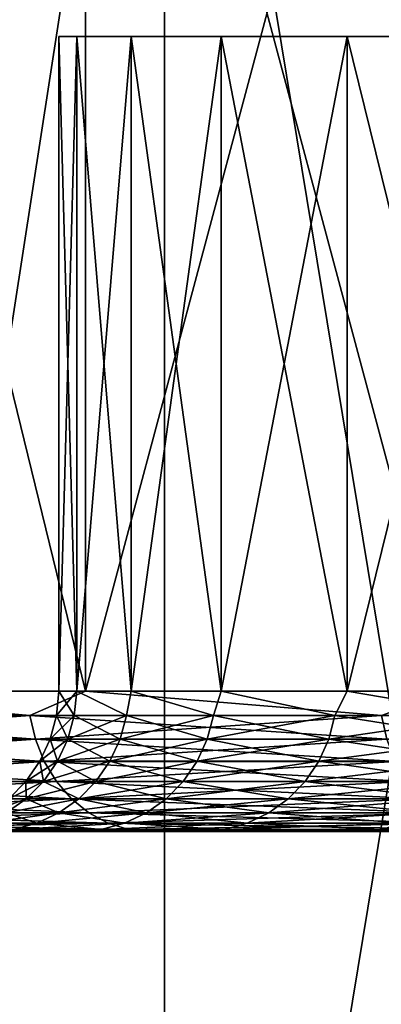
# Model space of a CAD drawing. Header units: metres. Extents: x -30 to 30, y -76 to 64.
# Tile 344 of 541: x -23.834 to -23.06, y 60.931 to 63.036. Entities that reach past the tile are written whole.
import ezdxf

# ---------------------------------------------------------------- set-up
doc = ezdxf.new("R2010")
doc.units = ezdxf.units.M
doc.layers.add('solid_508511', color=7, linetype='CONTINUOUS')

msp = doc.modelspace()

# ---------------------------------------------------------------- linework, layer by layer
at = {"layer": 'solid_508511'}
for points in [[(-24.45084, 58.5, -17.382647), (-24.450848, 64.5, -17.382637), (-23.523581, 64.5, -18.618294)], [(-23.523582, 58.5, 18.618299), (-23.523581, 64.5, 18.618294), (-24.450848, 64.5, 17.382637)], [(-24.45084, 58.5, 17.382647), (-23.523582, 58.5, 18.618299), (-24.450848, 64.5, 17.382637)], [(-23.523582, 58.5, -18.618299), (-24.45084, 58.5, -17.382647), (-23.523581, 64.5, -18.618294)], [(-23.692738, 61.599998, -13.96081), (-23.69273, 64.5, -13.960823), (-24.40222, 64.5, -12.679973)], [(-24.402182, 61.599998, -12.680044), (-23.692738, 61.599998, -13.96081), (-24.40222, 64.5, -12.679973)], [(-24.402182, 61.599998, 12.680044), (-24.40222, 64.5, 12.679973), (-23.69273, 64.5, 13.960823)], [(-23.692738, 61.599998, 13.96081), (-24.402182, 61.599998, 12.680044), (-23.69273, 64.5, 13.960823)], [(-23.692738, 61.599998, -13.96081), (-22.916132, 61.599998, -15.202002), (-23.69273, 64.5, -13.960823)], [(-23.692738, 61.599998, 13.96081), (-23.69273, 64.5, 13.960823), (-22.916155, 64.5, 15.201962)], [(-22.916132, 61.599998, 15.202002), (-23.692738, 61.599998, 13.96081), (-22.916155, 64.5, 15.201962)], [(-22.916132, 61.599998, -15.202002), (-22.916155, 64.5, -15.201962), (-23.69273, 64.5, -13.960823)], [(-23.523582, 58.5, -18.618299), (-23.523581, 64.5, -18.618294), (-22.533972, 64.5, -19.804548)], [(-22.533943, 58.5, -19.804581), (-23.523582, 58.5, -18.618299), (-22.533972, 64.5, -19.804548)], [(-23.523582, 58.5, 18.618299), (-22.533943, 58.5, 19.804581), (-23.523581, 64.5, 18.618294)], [(-22.533943, 58.5, 19.804581), (-22.533972, 64.5, 19.804548), (-23.523581, 64.5, 18.618294)], [(-22.861256, 63, -1.331484), (-23.711266, 63, -1.355821), (-23.75, 63)], [(-23.75, 61.599998), (-23.75, 63), (-23.711266, 63, -1.355821)], [(-22.9, 63), (-23.75, 63), (-23.711266, 63, 1.355821)], [(-23.711266, 61.599998, 1.355859), (-23.711266, 63, 1.355821), (-23.75, 63)], [(-22.861256, 63, -1.331484), (-23.75, 63), (-22.9, 63)], [(-23.711266, 61.599998, 1.355859), (-23.75, 63), (-23.75, 61.599998)], [(-23.711266, 61.599998, -1.355859), (-23.75, 61.599998), (-23.711266, 63, -1.355821)], [(-22.745159, 63, -2.658524), (-23.595192, 63, -2.707293), (-23.711266, 63, -1.355821)], [(-23.711266, 61.599998, -1.355859), (-23.711266, 63, -1.355821), (-23.595192, 63, -2.707293)], [(-22.861256, 63, -1.331484), (-22.745159, 63, -2.658524), (-23.711266, 63, -1.355821)], [(-23.595192, 61.599998, -2.707296), (-23.711266, 61.599998, -1.355859), (-23.595192, 63, -2.707293)], [(-22.745159, 63, 2.658524), (-23.711266, 63, 1.355821), (-23.595192, 63, 2.707293)], [(-23.595192, 61.599998, 2.707296), (-23.595192, 63, 2.707293), (-23.711266, 63, 1.355821)], [(-22.861256, 63, 1.331484), (-22.9, 63), (-23.711266, 63, 1.355821)], [(-22.745159, 63, 2.658524), (-22.861256, 63, 1.331484), (-23.711266, 63, 1.355821)], [(-23.711266, 61.599998, 1.355859), (-23.595192, 61.599998, 2.707296), (-23.711266, 63, 1.355821)], [(-22.552074, 63, -3.97666), (-23.402132, 63, -4.050013), (-23.595192, 63, -2.707293)], [(-23.595192, 61.599998, -2.707296), (-23.595192, 63, -2.707293), (-23.402132, 63, -4.050013)], [(-22.745159, 63, -2.658524), (-22.552074, 63, -3.97666), (-23.595192, 63, -2.707293)], [(-23.402153, 61.599998, -4.049902), (-23.595192, 61.599998, -2.707296), (-23.402132, 63, -4.050013)], [(-22.552074, 63, 3.97666), (-23.595192, 63, 2.707293), (-23.402132, 63, 4.050013)], [(-23.402153, 61.599998, 4.049902), (-23.402132, 63, 4.050013), (-23.595192, 63, 2.707293)], [(-22.552074, 63, 3.97666), (-22.745159, 63, 2.658524), (-23.595192, 63, 2.707293)], [(-23.595192, 61.599998, 2.707296), (-23.402153, 61.599998, 4.049902), (-23.595192, 63, 2.707293)], [(-23.402153, 61.599998, -4.049902), (-23.402132, 63, -4.050013), (-23.132807, 63, -5.379198)], [(-23.132784, 61.599998, -5.379298), (-23.402153, 61.599998, -4.049902), (-23.132807, 63, -5.379198)], [(-23.402153, 61.599998, 4.049902), (-23.132784, 61.599998, 5.379298), (-23.402132, 63, 4.050013)], [(-22.282753, 63, -5.280991), (-23.132807, 63, -5.379198), (-23.402132, 63, -4.050013)], [(-22.552074, 63, -3.97666), (-22.282753, 63, -5.280991), (-23.402132, 63, -4.050013)], [(-22.282753, 63, 5.280991), (-23.402132, 63, 4.050013), (-23.132807, 63, 5.379198)], [(-23.132784, 61.599998, 5.379298), (-23.132807, 63, 5.379198), (-23.402132, 63, 4.050013)], [(-22.282753, 63, 5.280991), (-22.552074, 63, 3.97666), (-23.402132, 63, 4.050013)], [(-21.937958, 63, -6.567802), (-22.787952, 63, -6.691169), (-23.132807, 63, -5.379198)], [(-23.132784, 61.599998, -5.379298), (-23.132807, 63, -5.379198), (-22.787952, 63, -6.691169)], [(-22.282753, 63, -5.280991), (-21.937958, 63, -6.567802), (-23.132807, 63, -5.379198)], [(-21.937958, 63, 6.567802), (-23.132807, 63, 5.379198), (-22.787952, 63, 6.691169)], [(-22.787958, 61.599998, 6.691148), (-22.787952, 63, 6.691169), (-23.132807, 63, 5.379198)], [(-21.937958, 63, 6.567802), (-22.282753, 63, 5.280991), (-23.132807, 63, 5.379198)], [(-23.132784, 61.599998, 5.379298), (-22.787958, 61.599998, 6.691148), (-23.132807, 63, 5.379198)], [(-22.787958, 61.599998, -6.691148), (-23.132784, 61.599998, -5.379298), (-22.787952, 63, -6.691169)], [(-23.811752, 61.547905, -13.747721), (-24.402182, 61.599998, -12.680044), (-24.498619, 61.547905, -12.48267)], [(-24.498619, 61.547905, 12.48267), (-24.402182, 61.599998, 12.680044), (-23.811752, 61.547905, 13.747721)], [(-23.811752, 61.547905, -13.747721), (-23.692738, 61.599998, -13.96081), (-24.402182, 61.599998, -12.680044)], [(-23.811752, 61.547905, 13.747721), (-24.402182, 61.599998, 12.680044), (-23.692738, 61.599998, 13.96081)], [(-23.059618, 61.547905, -14.975091), (-23.692738, 61.599998, -13.96081), (-23.811752, 61.547905, -13.747721)], [(-23.811752, 61.547905, 13.747721), (-23.692738, 61.599998, 13.96081), (-23.059618, 61.547905, 14.975091)], [(-23.754494, 61.548267), (-23.75, 61.599998), (-23.711266, 61.599998, -1.355859)], [(-23.717125, 61.548267, 1.331925), (-23.75, 61.599998), (-23.754494, 61.548267)], [(-23.717125, 61.548267, -1.331925), (-23.754494, 61.548267), (-23.711266, 61.599998, -1.355859)], [(-23.717125, 61.548267, 1.331925), (-23.711266, 61.599998, 1.355859), (-23.75, 61.599998)], [(-23.605131, 61.548267, -2.659659), (-23.717125, 61.548267, -1.331925), (-23.711266, 61.599998, -1.355859)], [(-23.717125, 61.548267, 1.331925), (-23.605131, 61.548267, 2.659659), (-23.711266, 61.599998, 1.355859)], [(-23.605131, 61.548267, -2.659659), (-23.711266, 61.599998, -1.355859), (-23.595192, 61.599998, -2.707296)], [(-23.605131, 61.548267, 2.659659), (-23.595192, 61.599998, 2.707296), (-23.711266, 61.599998, 1.355859)], [(-23.059618, 61.547905, -14.975091), (-22.916132, 61.599998, -15.202002), (-23.692738, 61.599998, -13.96081)], [(-23.059618, 61.547905, 14.975091), (-23.692738, 61.599998, 13.96081), (-22.916132, 61.599998, 15.202002)], [(-23.418867, 61.548267, -3.979026), (-23.605131, 61.548267, -2.659659), (-23.595192, 61.599998, -2.707296)], [(-23.605131, 61.548267, 2.659659), (-23.418867, 61.548267, 3.979026), (-23.595192, 61.599998, 2.707296)], [(-23.418867, 61.548267, -3.979026), (-23.595192, 61.599998, -2.707296), (-23.402153, 61.599998, -4.049902)], [(-23.418867, 61.548267, 3.979026), (-23.402153, 61.599998, 4.049902), (-23.595192, 61.599998, 2.707296)], [(-23.15892, 61.548267, -5.285872), (-23.418867, 61.548267, -3.979026), (-23.402153, 61.599998, -4.049902)], [(-23.418867, 61.548267, 3.979026), (-23.15892, 61.548267, 5.285872), (-23.402153, 61.599998, 4.049902)], [(-23.15892, 61.548267, -5.285872), (-23.402153, 61.599998, -4.049902), (-23.132784, 61.599998, -5.379298)], [(-23.15892, 61.548267, 5.285872), (-23.132784, 61.599998, 5.379298), (-23.402153, 61.599998, 4.049902)], [(-22.826105, 61.548267, -6.576087), (-23.15892, 61.548267, -5.285872), (-23.132784, 61.599998, -5.379298)], [(-23.15892, 61.548267, 5.285872), (-22.826105, 61.548267, 6.576087), (-23.132784, 61.599998, 5.379298)], [(-22.826105, 61.548267, -6.576087), (-23.132784, 61.599998, -5.379298), (-22.787958, 61.599998, -6.691148)], [(-22.826105, 61.548267, 6.576087), (-22.787958, 61.599998, 6.691148), (-23.132784, 61.599998, 5.379298)], [(-24.498619, 61.547905, -12.48267), (-24.486544, 61.497345, -12.476517), (-23.800014, 61.497345, -13.740945)], [(-23.811752, 61.547905, -13.747721), (-24.498619, 61.547905, -12.48267), (-23.800014, 61.497345, -13.740945)], [(-24.498619, 61.547905, 12.48267), (-23.811752, 61.547905, 13.747721), (-24.486544, 61.497345, 12.476517)], [(-23.811752, 61.547905, 13.747721), (-23.800014, 61.497345, 13.740945), (-24.486544, 61.497345, 12.476517)], [(-23.811752, 61.547905, -13.747721), (-23.800014, 61.497345, -13.740945), (-23.048252, 61.497345, -14.96771)], [(-23.059618, 61.547905, -14.975091), (-23.811752, 61.547905, -13.747721), (-23.048252, 61.497345, -14.96771)], [(-23.811752, 61.547905, 13.747721), (-23.059618, 61.547905, 14.975091), (-23.800014, 61.497345, 13.740945)], [(-23.059618, 61.547905, 14.975091), (-23.048252, 61.497345, 14.96771), (-23.800014, 61.497345, 13.740945)], [(-23.767984, 61.497688), (-23.754494, 61.548267), (-23.717125, 61.548267, -1.331925)], [(-23.730593, 61.497688, 1.332682), (-23.754494, 61.548267), (-23.767984, 61.497688)], [(-23.730593, 61.497688, -1.332682), (-23.767984, 61.497688), (-23.717125, 61.548267, -1.331925)], [(-23.730593, 61.497688, 1.332682), (-23.717125, 61.548267, 1.331925), (-23.754494, 61.548267)], [(-23.730593, 61.497688, -1.332682), (-23.717125, 61.548267, -1.331925), (-23.605131, 61.548267, -2.659659)], [(-23.618536, 61.497688, -2.66117), (-23.730593, 61.497688, -1.332682), (-23.605131, 61.548267, -2.659659)], [(-23.730593, 61.497688, 1.332682), (-23.618536, 61.497688, 2.66117), (-23.717125, 61.548267, 1.331925)], [(-23.618536, 61.497688, 2.66117), (-23.605131, 61.548267, 2.659659), (-23.717125, 61.548267, 1.331925)], [(-23.618536, 61.497688, -2.66117), (-23.605131, 61.548267, -2.659659), (-23.418867, 61.548267, -3.979026)], [(-23.432167, 61.497688, -3.981285), (-23.618536, 61.497688, -2.66117), (-23.418867, 61.548267, -3.979026)], [(-23.618536, 61.497688, 2.66117), (-23.432167, 61.497688, 3.981285), (-23.605131, 61.548267, 2.659659)], [(-23.432167, 61.497688, 3.981285), (-23.418867, 61.548267, 3.979026), (-23.605131, 61.548267, 2.659659)], [(-23.432167, 61.497688, -3.981285), (-23.418867, 61.548267, -3.979026), (-23.15892, 61.548267, -5.285872)], [(-23.172071, 61.497688, -5.288874), (-23.432167, 61.497688, -3.981285), (-23.15892, 61.548267, -5.285872)], [(-23.432167, 61.497688, 3.981285), (-23.172071, 61.497688, 5.288874), (-23.418867, 61.548267, 3.979026)], [(-23.172071, 61.497688, 5.288874), (-23.15892, 61.548267, 5.285872), (-23.418867, 61.548267, 3.979026)], [(-23.172071, 61.497688, -5.288874), (-23.15892, 61.548267, -5.285872), (-22.826105, 61.548267, -6.576087)], [(-22.839069, 61.497688, -6.579822), (-23.172071, 61.497688, -5.288874), (-22.826105, 61.548267, -6.576087)], [(-23.172071, 61.497688, 5.288874), (-22.839069, 61.497688, 6.579822), (-23.15892, 61.548267, 5.285872)], [(-22.839069, 61.497688, 6.579822), (-22.826105, 61.548267, 6.576087), (-23.15892, 61.548267, 5.285872)], [(-24.486544, 61.497345, -12.476517), (-24.466822, 61.449909, -12.466468), (-23.780846, 61.449909, -13.729877)], [(-23.800014, 61.497345, -13.740945), (-24.486544, 61.497345, -12.476517), (-23.780846, 61.449909, -13.729877)], [(-24.486544, 61.497345, 12.476517), (-23.800014, 61.497345, 13.740945), (-24.466822, 61.449909, 12.466468)], [(-23.800014, 61.497345, 13.740945), (-23.780846, 61.449909, 13.729877), (-24.466822, 61.449909, 12.466468)], [(-23.800014, 61.497345, -13.740945), (-23.780846, 61.449909, -13.729877), (-23.029688, 61.449909, -14.955654)], [(-23.048252, 61.497345, -14.96771), (-23.800014, 61.497345, -13.740945), (-23.029688, 61.449909, -14.955654)], [(-23.800014, 61.497345, 13.740945), (-23.048252, 61.497345, 14.96771), (-23.780846, 61.449909, 13.729877)], [(-23.790062, 61.450226), (-23.767984, 61.497688), (-23.730593, 61.497688, -1.332682)], [(-23.752636, 61.450226, 1.333919), (-23.767984, 61.497688), (-23.790062, 61.450226)], [(-23.752636, 61.450226, -1.333919), (-23.790062, 61.450226), (-23.730593, 61.497688, -1.332682)], [(-23.048252, 61.497345, 14.96771), (-23.029688, 61.449909, 14.955654), (-23.780846, 61.449909, 13.729877)], [(-23.752636, 61.450226, 1.333919), (-23.730593, 61.497688, 1.332682), (-23.767984, 61.497688)], [(-23.752636, 61.450226, -1.333919), (-23.730593, 61.497688, -1.332682), (-23.618536, 61.497688, -2.66117)], [(-23.640474, 61.450226, -2.663642), (-23.752636, 61.450226, -1.333919), (-23.618536, 61.497688, -2.66117)], [(-23.752636, 61.450226, 1.333919), (-23.640474, 61.450226, 2.663642), (-23.730593, 61.497688, 1.332682)], [(-23.640474, 61.450226, 2.663642), (-23.618536, 61.497688, 2.66117), (-23.730593, 61.497688, 1.332682)], [(-23.640474, 61.450226, -2.663642), (-23.618536, 61.497688, -2.66117), (-23.432167, 61.497688, -3.981285)], [(-23.453932, 61.450226, -3.984983), (-23.640474, 61.450226, -2.663642), (-23.432167, 61.497688, -3.981285)], [(-23.640474, 61.450226, 2.663642), (-23.453932, 61.450226, 3.984983), (-23.618536, 61.497688, 2.66117)], [(-23.453932, 61.450226, 3.984983), (-23.432167, 61.497688, 3.981285), (-23.618536, 61.497688, 2.66117)], [(-23.453932, 61.450226, -3.984983), (-23.432167, 61.497688, -3.981285), (-23.172071, 61.497688, -5.288874)], [(-23.193596, 61.450226, -5.293787), (-23.453932, 61.450226, -3.984983), (-23.172071, 61.497688, -5.288874)], [(-23.453932, 61.450226, 3.984983), (-23.193596, 61.450226, 5.293787), (-23.432167, 61.497688, 3.981285)], [(-23.193596, 61.450226, 5.293787), (-23.172071, 61.497688, 5.288874), (-23.432167, 61.497688, 3.981285)], [(-23.193596, 61.450226, -5.293787), (-23.172071, 61.497688, -5.288874), (-22.839069, 61.497688, -6.579822)], [(-22.860283, 61.450226, -6.585934), (-23.193596, 61.450226, -5.293787), (-22.839069, 61.497688, -6.579822)], [(-23.193596, 61.450226, 5.293787), (-22.860283, 61.450226, 6.585934), (-23.172071, 61.497688, 5.288874)], [(-22.860283, 61.450226, 6.585934), (-22.839069, 61.497688, 6.579822), (-23.172071, 61.497688, 5.288874)], [(-24.466822, 61.449909, -12.466468), (-24.440052, 61.407043, -12.452828), (-23.754827, 61.407043, -13.714856)], [(-23.780846, 61.449909, -13.729877), (-24.466822, 61.449909, -12.466468), (-23.754827, 61.407043, -13.714856)], [(-24.466822, 61.449909, 12.466468), (-23.780846, 61.449909, 13.729877), (-24.440052, 61.407043, 12.452828)], [(-23.780846, 61.449909, 13.729877), (-23.754827, 61.407043, 13.714856), (-24.440052, 61.407043, 12.452828)], [(-23.820051, 61.407326), (-23.790062, 61.450226), (-23.752636, 61.450226, -1.333919)], [(-23.782579, 61.407326, 1.335601), (-23.790062, 61.450226), (-23.820051, 61.407326)], [(-23.782579, 61.407326, -1.335601), (-23.820051, 61.407326), (-23.752636, 61.450226, -1.333919)], [(-23.782579, 61.407326, 1.335601), (-23.752636, 61.450226, 1.333919), (-23.790062, 61.450226)], [(-23.782579, 61.407326, -1.335601), (-23.752636, 61.450226, -1.333919), (-23.640474, 61.450226, -2.663642)], [(-23.670277, 61.407326, -2.667), (-23.782579, 61.407326, -1.335601), (-23.640474, 61.450226, -2.663642)], [(-23.782579, 61.407326, 1.335601), (-23.670277, 61.407326, 2.667), (-23.752636, 61.450226, 1.333919)], [(-23.780846, 61.449909, -13.729877), (-23.754827, 61.407043, -13.714856), (-23.004492, 61.407043, -14.939292)], [(-23.029688, 61.449909, -14.955654), (-23.780846, 61.449909, -13.729877), (-23.004492, 61.407043, -14.939292)], [(-23.780846, 61.449909, 13.729877), (-23.029688, 61.449909, 14.955654), (-23.754827, 61.407043, 13.714856)], [(-23.029688, 61.449909, 14.955654), (-23.004492, 61.407043, 14.939292), (-23.754827, 61.407043, 13.714856)], [(-23.670277, 61.407326, 2.667), (-23.640474, 61.450226, 2.663642), (-23.752636, 61.450226, 1.333919)], [(-23.670277, 61.407326, -2.667), (-23.640474, 61.450226, -2.663642), (-23.453932, 61.450226, -3.984983)], [(-23.4835, 61.407326, -3.990007), (-23.670277, 61.407326, -2.667), (-23.453932, 61.450226, -3.984983)], [(-23.670277, 61.407326, 2.667), (-23.4835, 61.407326, 3.990007), (-23.640474, 61.450226, 2.663642)], [(-23.4835, 61.407326, 3.990007), (-23.453932, 61.450226, 3.984983), (-23.640474, 61.450226, 2.663642)], [(-23.4835, 61.407326, -3.990007), (-23.453932, 61.450226, -3.984983), (-23.193596, 61.450226, -5.293787)], [(-23.222834, 61.407326, -5.30046), (-23.4835, 61.407326, -3.990007), (-23.193596, 61.450226, -5.293787)], [(-23.4835, 61.407326, 3.990007), (-23.222834, 61.407326, 5.30046), (-23.453932, 61.450226, 3.984983)], [(-23.222834, 61.407326, 5.30046), (-23.193596, 61.450226, 5.293787), (-23.453932, 61.450226, 3.984983)], [(-23.222834, 61.407326, -5.30046), (-23.193596, 61.450226, -5.293787), (-22.860283, 61.450226, -6.585934)], [(-22.889101, 61.407326, -6.594236), (-23.222834, 61.407326, -5.30046), (-22.860283, 61.450226, -6.585934)], [(-23.222834, 61.407326, 5.30046), (-22.889101, 61.407326, 6.594236), (-23.193596, 61.450226, 5.293787)], [(-22.889101, 61.407326, 6.594236), (-22.860283, 61.450226, 6.585934), (-23.193596, 61.450226, 5.293787)], [(-24.440052, 61.407043, -12.452828), (-24.407053, 61.370052, -12.436014), (-23.722754, 61.370052, -13.696338)], [(-23.754827, 61.407043, -13.714856), (-24.440052, 61.407043, -12.452828), (-23.722754, 61.370052, -13.696338)], [(-24.440052, 61.407043, 12.452828), (-23.754827, 61.407043, 13.714856), (-24.407053, 61.370052, 12.436014)], [(-23.754827, 61.407043, 13.714856), (-23.722754, 61.370052, 13.696338), (-24.407053, 61.370052, 12.436014)], [(-23.857044, 61.370289), (-23.820051, 61.407326), (-23.782579, 61.407326, -1.335601)], [(-23.819511, 61.370289, 1.337675), (-23.820051, 61.407326), (-23.857044, 61.370289)], [(-23.819511, 61.370289, -1.337675), (-23.857044, 61.370289), (-23.782579, 61.407326, -1.335601)], [(-23.819511, 61.370289, 1.337675), (-23.782579, 61.407326, 1.335601), (-23.820051, 61.407326)], [(-23.819511, 61.370289, -1.337675), (-23.782579, 61.407326, -1.335601), (-23.670277, 61.407326, -2.667)], [(-23.707035, 61.370289, -2.671141), (-23.819511, 61.370289, -1.337675), (-23.670277, 61.407326, -2.667)], [(-23.819511, 61.370289, 1.337675), (-23.707035, 61.370289, 2.671141), (-23.782579, 61.407326, 1.335601)], [(-23.707035, 61.370289, 2.671141), (-23.670277, 61.407326, 2.667), (-23.782579, 61.407326, 1.335601)], [(-23.754827, 61.407043, -13.714856), (-23.722754, 61.370052, -13.696338), (-22.973431, 61.370052, -14.919121)], [(-23.004492, 61.407043, -14.939292), (-23.754827, 61.407043, -13.714856), (-22.973431, 61.370052, -14.919121)], [(-23.754827, 61.407043, 13.714856), (-23.004492, 61.407043, 14.939292), (-23.722754, 61.370052, 13.696338)], [(-23.004492, 61.407043, 14.939292), (-22.973431, 61.370052, 14.919121), (-23.722754, 61.370052, 13.696338)], [(-23.707035, 61.370289, -2.671141), (-23.670277, 61.407326, -2.667), (-23.4835, 61.407326, -3.990007)], [(-23.519968, 61.370289, -3.996203), (-23.707035, 61.370289, -2.671141), (-23.4835, 61.407326, -3.990007)], [(-23.707035, 61.370289, 2.671141), (-23.519968, 61.370289, 3.996203), (-23.670277, 61.407326, 2.667)], [(-23.519968, 61.370289, 3.996203), (-23.4835, 61.407326, 3.990007), (-23.670277, 61.407326, 2.667)], [(-23.519968, 61.370289, -3.996203), (-23.4835, 61.407326, -3.990007), (-23.222834, 61.407326, -5.30046)], [(-23.258898, 61.370289, -5.308692), (-23.519968, 61.370289, -3.996203), (-23.222834, 61.407326, -5.30046)], [(-23.519968, 61.370289, 3.996203), (-23.258898, 61.370289, 5.308692), (-23.4835, 61.407326, 3.990007)], [(-23.258898, 61.370289, 5.308692), (-23.222834, 61.407326, 5.30046), (-23.4835, 61.407326, 3.990007)], [(-23.258898, 61.370289, -5.308692), (-23.222834, 61.407326, -5.30046), (-22.889101, 61.407326, -6.594236)], [(-22.924646, 61.370289, -6.604477), (-23.258898, 61.370289, -5.308692), (-22.889101, 61.407326, -6.594236)], [(-23.258898, 61.370289, 5.308692), (-22.924646, 61.370289, 6.604477), (-23.222834, 61.407326, 5.30046)], [(-22.924646, 61.370289, 6.604477), (-22.889101, 61.407326, 6.594236), (-23.222834, 61.407326, 5.30046)], [(-24.407053, 61.370052, -12.436014), (-24.368826, 61.340061, -12.416537), (-23.685598, 61.340061, -13.674887)], [(-23.722754, 61.370052, -13.696338), (-24.407053, 61.370052, -12.436014), (-23.685598, 61.340061, -13.674887)], [(-24.407053, 61.370052, 12.436014), (-23.722754, 61.370052, 13.696338), (-24.368826, 61.340061, 12.416537)], [(-23.722754, 61.370052, 13.696338), (-23.685598, 61.340061, 13.674887), (-24.368826, 61.340061, 12.416537)], [(-23.89991, 61.340244), (-23.857044, 61.370289), (-23.819511, 61.370289, -1.337675)], [(-23.86231, 61.340244, -1.340079), (-23.89991, 61.340244), (-23.819511, 61.370289, -1.337675)], [(-23.86231, 61.340244, 1.340079), (-23.819511, 61.370289, 1.337675), (-23.857044, 61.370289)], [(-23.86231, 61.340244, -1.340079), (-23.819511, 61.370289, -1.337675), (-23.707035, 61.370289, -2.671141)], [(-23.749632, 61.340244, -2.675941), (-23.86231, 61.340244, -1.340079), (-23.707035, 61.370289, -2.671141)], [(-23.86231, 61.340244, 1.340079), (-23.749632, 61.340244, 2.675941), (-23.819511, 61.370289, 1.337675)], [(-23.749632, 61.340244, 2.675941), (-23.707035, 61.370289, 2.671141), (-23.819511, 61.370289, 1.337675)], [(-23.749632, 61.340244, -2.675941), (-23.707035, 61.370289, -2.671141), (-23.519968, 61.370289, -3.996203)], [(-23.562227, 61.340244, -4.003384), (-23.749632, 61.340244, -2.675941), (-23.519968, 61.370289, -3.996203)], [(-23.749632, 61.340244, 2.675941), (-23.562227, 61.340244, 4.003384), (-23.707035, 61.370289, 2.671141)], [(-23.722754, 61.370052, -13.696338), (-23.685598, 61.340061, -13.674887), (-22.93745, 61.340061, -14.895754)], [(-22.973431, 61.370052, -14.919121), (-23.722754, 61.370052, -13.696338), (-22.93745, 61.340061, -14.895754)], [(-23.722754, 61.370052, 13.696338), (-22.973431, 61.370052, 14.919121), (-23.685598, 61.340061, 13.674887)], [(-23.562227, 61.340244, 4.003384), (-23.519968, 61.370289, 3.996203), (-23.707035, 61.370289, 2.671141)], [(-22.973431, 61.370052, 14.919121), (-22.93745, 61.340061, 14.895754), (-23.685598, 61.340061, 13.674887)], [(-23.562227, 61.340244, -4.003384), (-23.519968, 61.370289, -3.996203), (-23.258898, 61.370289, -5.308692)], [(-23.300688, 61.340244, -5.31823), (-23.562227, 61.340244, -4.003384), (-23.258898, 61.370289, -5.308692)], [(-23.562227, 61.340244, 4.003384), (-23.300688, 61.340244, 5.31823), (-23.519968, 61.370289, 3.996203)], [(-23.300688, 61.340244, 5.31823), (-23.258898, 61.370289, 5.308692), (-23.519968, 61.370289, 3.996203)], [(-23.300688, 61.340244, -5.31823), (-23.258898, 61.370289, -5.308692), (-22.924646, 61.370289, -6.604477)], [(-22.965837, 61.340244, -6.616343), (-23.300688, 61.340244, -5.31823), (-22.924646, 61.370289, -6.604477)], [(-23.300688, 61.340244, 5.31823), (-22.965837, 61.340244, 6.616343), (-23.258898, 61.370289, 5.308692)], [(-22.965837, 61.340244, 6.616343), (-22.924646, 61.370289, 6.604477), (-23.258898, 61.370289, 5.308692)], [(-24.368826, 61.340061, -12.416537), (-24.326536, 61.317986, -12.39499), (-23.644495, 61.317986, -13.651155)], [(-23.685598, 61.340061, -13.674887), (-24.368826, 61.340061, -12.416537), (-23.644495, 61.317986, -13.651155)], [(-24.368826, 61.340061, 12.416537), (-23.685598, 61.340061, 13.674887), (-24.326536, 61.317986, 12.39499)], [(-23.685598, 61.340061, 13.674887), (-23.644495, 61.317986, 13.651155), (-24.326536, 61.317986, 12.39499)], [(-23.909672, 61.318111, -1.342738), (-23.86231, 61.340244, -1.340079), (-23.749632, 61.340244, -2.675941)], [(-23.796768, 61.318111, -2.681252), (-23.909672, 61.318111, -1.342738), (-23.749632, 61.340244, -2.675941)], [(-23.909672, 61.318111, 1.342738), (-23.796768, 61.318111, 2.681252), (-23.86231, 61.340244, 1.340079)], [(-23.796768, 61.318111, 2.681252), (-23.749632, 61.340244, 2.675941), (-23.86231, 61.340244, 1.340079)], [(-23.796768, 61.318111, -2.681252), (-23.749632, 61.340244, -2.675941), (-23.562227, 61.340244, -4.003384)], [(-23.608994, 61.318111, -4.011329), (-23.796768, 61.318111, -2.681252), (-23.562227, 61.340244, -4.003384)], [(-23.796768, 61.318111, 2.681252), (-23.608994, 61.318111, 4.011329), (-23.749632, 61.340244, 2.675941)], [(-23.608994, 61.318111, 4.011329), (-23.562227, 61.340244, 4.003384), (-23.749632, 61.340244, 2.675941)], [(-23.685598, 61.340061, -13.674887), (-23.644495, 61.317986, -13.651155), (-22.897644, 61.317986, -14.869905)], [(-22.93745, 61.340061, -14.895754), (-23.685598, 61.340061, -13.674887), (-22.897644, 61.317986, -14.869905)], [(-23.685598, 61.340061, 13.674887), (-22.93745, 61.340061, 14.895754), (-23.644495, 61.317986, 13.651155)], [(-22.93745, 61.340061, 14.895754), (-22.897644, 61.317986, 14.869905), (-23.644495, 61.317986, 13.651155)], [(-23.608994, 61.318111, -4.011329), (-23.562227, 61.340244, -4.003384), (-23.300688, 61.340244, -5.31823)], [(-23.346935, 61.318111, -5.328785), (-23.608994, 61.318111, -4.011329), (-23.300688, 61.340244, -5.31823)], [(-23.608994, 61.318111, 4.011329), (-23.346935, 61.318111, 5.328785), (-23.562227, 61.340244, 4.003384)], [(-23.346935, 61.318111, 5.328785), (-23.300688, 61.340244, 5.31823), (-23.562227, 61.340244, 4.003384)], [(-23.346935, 61.318111, -5.328785), (-23.300688, 61.340244, -5.31823), (-22.965837, 61.340244, -6.616343)], [(-23.011419, 61.318111, -6.629476), (-23.346935, 61.318111, -5.328785), (-22.965837, 61.340244, -6.616343)], [(-23.346935, 61.318111, 5.328785), (-23.011419, 61.318111, 6.629476), (-23.300688, 61.340244, 5.31823)], [(-23.011419, 61.318111, 6.629476), (-22.965837, 61.340244, 6.616343), (-23.300688, 61.340244, 5.31823)], [(-24.326536, 61.317986, -12.39499), (-24.281473, 61.304493, -12.372028), (-23.600693, 61.304493, -13.625867)], [(-23.644495, 61.317986, -13.651155), (-24.326536, 61.317986, -12.39499), (-23.600693, 61.304493, -13.625867)], [(-24.326536, 61.317986, 12.39499), (-23.644495, 61.317986, 13.651155), (-24.281473, 61.304493, 12.372028)], [(-23.644495, 61.317986, 13.651155), (-23.600693, 61.304493, 13.625867), (-24.281473, 61.304493, 12.372028)], [(-23.960152, 61.304558, -1.345573), (-23.909672, 61.318111, -1.342738), (-23.796768, 61.318111, -2.681252)], [(-23.847012, 61.304558, -2.686913), (-23.960152, 61.304558, -1.345573), (-23.796768, 61.318111, -2.681252)], [(-23.847012, 61.304558, 2.686913), (-23.796768, 61.318111, 2.681252), (-23.909672, 61.318111, 1.342738)], [(-23.847012, 61.304558, -2.686913), (-23.796768, 61.318111, -2.681252), (-23.608994, 61.318111, -4.011329)], [(-23.65884, 61.304558, -4.019799), (-23.847012, 61.304558, -2.686913), (-23.608994, 61.318111, -4.011329)], [(-23.847012, 61.304558, 2.686913), (-23.65884, 61.304558, 4.019799), (-23.796768, 61.318111, 2.681252)], [(-23.65884, 61.304558, 4.019799), (-23.608994, 61.318111, 4.011329), (-23.796768, 61.318111, 2.681252)], [(-23.65884, 61.304558, -4.019799), (-23.608994, 61.318111, -4.011329), (-23.346935, 61.318111, -5.328785)], [(-23.396229, 61.304558, -5.340036), (-23.65884, 61.304558, -4.019799), (-23.346935, 61.318111, -5.328785)], [(-23.65884, 61.304558, 4.019799), (-23.396229, 61.304558, 5.340036), (-23.608994, 61.318111, 4.011329)], [(-23.644495, 61.317986, -13.651155), (-23.600693, 61.304493, -13.625867), (-22.855227, 61.304493, -14.842358)], [(-22.897644, 61.317986, -14.869905), (-23.644495, 61.317986, -13.651155), (-22.855227, 61.304493, -14.842358)], [(-23.644495, 61.317986, 13.651155), (-22.897644, 61.317986, 14.869905), (-23.600693, 61.304493, 13.625867)], [(-23.396229, 61.304558, 5.340036), (-23.346935, 61.318111, 5.328785), (-23.608994, 61.318111, 4.011329)], [(-22.897644, 61.317986, 14.869905), (-22.855227, 61.304493, 14.842358), (-23.600693, 61.304493, 13.625867)], [(-23.396229, 61.304558, -5.340036), (-23.346935, 61.318111, -5.328785), (-23.011419, 61.318111, -6.629476)], [(-23.060003, 61.304558, -6.643473), (-23.396229, 61.304558, -5.340036), (-23.011419, 61.318111, -6.629476)], [(-23.396229, 61.304558, 5.340036), (-23.060003, 61.304558, 6.643473), (-23.346935, 61.318111, 5.328785)], [(-23.060003, 61.304558, 6.643473), (-23.011419, 61.318111, 6.629476), (-23.346935, 61.318111, 5.328785)], [(-23.060003, 61.304558, -6.643473), (-23.011419, 61.318111, -6.629476), (-22.6035, 61.318111, -7.909307)], [(-22.651222, 61.304558, -7.926006), (-23.060003, 61.304558, -6.643473), (-22.6035, 61.318111, -7.909307)], [(-23.060003, 61.304558, 6.643473), (-22.651222, 61.304558, 7.926006), (-23.011419, 61.318111, 6.629476)], [(-23.699902, 61.299999, -4.088665), (-26.95269, 61.299999, -3.659549), (-27.04183, 61.299999, -2.929021)], [(-23.894592, 61.299999, -2.729605), (-23.699902, 61.299999, -4.088665), (-27.04183, 61.299999, -2.929021)], [(-23.699902, 61.299999, 4.088665), (-26.95269, 61.299999, 3.659549), (-26.843706, 61.299999, 4.388092)], [(-23.699902, 61.299999, 4.088665), (-23.894592, 61.299999, 2.729605), (-26.95269, 61.299999, 3.659549)], [(-23.699902, 61.299999, -4.088665), (-26.843706, 61.299999, -4.388092), (-26.95269, 61.299999, -3.659549)], [(-23.699902, 61.299999, 4.088665), (-26.843706, 61.299999, 4.388092), (-26.714979, 61.299999, 5.113665)], [(-23.427618, 61.299999, -5.435914), (-26.714979, 61.299999, -5.113665), (-26.843706, 61.299999, -4.388092)], [(-23.699902, 61.299999, -4.088665), (-23.427618, 61.299999, -5.435914), (-26.843706, 61.299999, -4.388092)], [(-23.427618, 61.299999, 5.435914), (-26.714979, 61.299999, 5.113665), (-26.566574, 61.299999, 5.835848)], [(-23.427618, 61.299999, 5.435914), (-23.699902, 61.299999, 4.088665), (-26.714979, 61.299999, 5.113665)], [(-23.427618, 61.299999, -5.435914), (-26.566574, 61.299999, -5.835848), (-26.714979, 61.299999, -5.113665)], [(-23.262642, 61.299999, 6.103429), (-26.566574, 61.299999, 5.835848), (-26.398636, 61.299999, 6.553758)], [(-23.262642, 61.299999, 6.103429), (-23.427618, 61.299999, 5.435914), (-26.566574, 61.299999, 5.835848)], [(-23.262642, 61.299999, -6.103429), (-26.398636, 61.299999, -6.553759), (-26.566574, 61.299999, -5.835848)], [(-23.427618, 61.299999, -5.435914), (-23.262642, 61.299999, -6.103429), (-26.566574, 61.299999, -5.835848)], [(-23.078732, 61.299999, 6.765689), (-26.398636, 61.299999, 6.553758), (-26.211357, 61.299999, 7.26669)], [(-23.078732, 61.299999, 6.765689), (-23.262642, 61.299999, 6.103429), (-26.398636, 61.299999, 6.553758)], [(-23.078732, 61.299999, -6.765689), (-26.211357, 61.299999, -7.266691), (-26.398636, 61.299999, -6.553759)], [(-23.262642, 61.299999, -6.103429), (-23.078732, 61.299999, -6.765689), (-26.398636, 61.299999, -6.553759)], [(-23.078732, 61.299999, 6.765689), (-26.211357, 61.299999, 7.26669), (-26.00485, 61.299999, 7.974188)], [(-22.65469, 61.299999, -8.072639), (-26.00485, 61.299999, -7.974188), (-26.211357, 61.299999, -7.266691)], [(-23.078732, 61.299999, -6.765689), (-22.65469, 61.299999, -8.072639), (-26.211357, 61.299999, -7.266691)], [(-22.65469, 61.299999, 8.072639), (-26.00485, 61.299999, 7.974188), (-25.779356, 61.299999, 8.675528)], [(-22.65469, 61.299999, 8.072639), (-23.078732, 61.299999, 6.765689), (-26.00485, 61.299999, 7.974188)], [(-22.65469, 61.299999, -8.072639), (-25.779356, 61.299999, -8.675528), (-26.00485, 61.299999, -7.974188)], [(-22.156908, 61.299999, 9.35275), (-25.779356, 61.299999, 8.675528), (-25.534985, 61.299999, 9.370409)], [(-22.156908, 61.299999, 9.35275), (-22.65469, 61.299999, 8.072639), (-25.779356, 61.299999, 8.675528)], [(-22.156908, 61.299999, -9.35275), (-25.534985, 61.299999, -9.37041), (-25.779356, 61.299999, -8.675528)], [(-22.65469, 61.299999, -8.072639), (-22.156908, 61.299999, -9.35275), (-25.779356, 61.299999, -8.675528)], [(-22.156908, 61.299999, 9.35275), (-25.534985, 61.299999, 9.370409), (-25.271879, 61.299999, 10.058435)], [(-21.586782, 61.299999, -10.602509), (-25.271879, 61.299999, -10.058435), (-25.534985, 61.299999, -9.37041)], [(-22.156908, 61.299999, -9.35275), (-21.586782, 61.299999, -10.602509), (-25.534985, 61.299999, -9.37041)], [(-21.586782, 61.299999, 10.60251), (-25.271879, 61.299999, 10.058435), (-24.990253, 61.299999, 10.739047)], [(-21.586782, 61.299999, 10.60251), (-22.156908, 61.299999, 9.35275), (-25.271879, 61.299999, 10.058435)], [(-21.586782, 61.299999, -10.602509), (-24.990253, 61.299999, -10.739047), (-25.271879, 61.299999, -10.058435)], [(-21.586782, 61.299999, 10.60251), (-24.990253, 61.299999, 10.739047), (-24.690216, 61.299999, 11.411979)], [(-20.945984, 61.299999, -11.818127), (-24.690216, 61.299999, -11.411979), (-24.990253, 61.299999, -10.739047)], [(-21.586782, 61.299999, -10.602509), (-20.945984, 61.299999, -11.818127), (-24.990253, 61.299999, -10.739047)], [(-20.945984, 61.299999, 11.818127), (-24.690216, 61.299999, 11.411979), (-24.37203, 61.299999, 12.07659)], [(-20.945984, 61.299999, 11.818127), (-21.586782, 61.299999, 10.60251), (-24.690216, 61.299999, 11.411979)], [(-20.945984, 61.299999, -11.818127), (-24.37203, 61.299999, -12.07659), (-24.690216, 61.299999, -11.411979)], [(-20.945984, 61.299999, 11.818127), (-24.37203, 61.299999, 12.07659), (-24.035944, 61.299999, 12.732371)], [(-20.236742, 61.299999, -12.995255), (-24.035944, 61.299999, -12.732372), (-24.37203, 61.299999, -12.07659)], [(-20.945984, 61.299999, -11.818127), (-20.236742, 61.299999, -12.995255), (-24.37203, 61.299999, -12.07659)], [(-24.281473, 61.304493, 12.372028), (-23.600693, 61.304493, 13.625867), (-24.035944, 61.299999, 12.732371)], [(-24.281473, 61.304493, -12.372028), (-24.035944, 61.299999, -12.732372), (-23.68214, 61.299999, -13.378945)], [(-23.600693, 61.304493, -13.625867), (-24.281473, 61.304493, -12.372028), (-23.68214, 61.299999, -13.378945)], [(-23.600693, 61.304493, 13.625867), (-23.68214, 61.299999, 13.378945), (-24.035944, 61.299999, 12.732371)], [(-20.236742, 61.299999, 12.995255), (-24.035944, 61.299999, 12.732371), (-23.68214, 61.299999, 13.378945)], [(-20.236742, 61.299999, 12.995255), (-20.945984, 61.299999, 11.818127), (-24.035944, 61.299999, 12.732371)], [(-20.236742, 61.299999, -12.995255), (-23.68214, 61.299999, -13.378945), (-24.035944, 61.299999, -12.732372)], [(-23.65884, 61.304558, -4.019799), (-23.699902, 61.299999, -4.088665), (-23.894592, 61.299999, -2.729605)], [(-23.65884, 61.304558, -4.019799), (-23.894592, 61.299999, -2.729605), (-23.847012, 61.304558, -2.686913)], [(-23.65884, 61.304558, 4.019799), (-23.894592, 61.299999, 2.729605), (-23.699902, 61.299999, 4.088665)], [(-23.847012, 61.304558, 2.686913), (-23.894592, 61.299999, 2.729605), (-23.65884, 61.304558, 4.019799)], [(-23.396229, 61.304558, -5.340036), (-23.427618, 61.299999, -5.435914), (-23.699902, 61.299999, -4.088665)], [(-23.396229, 61.304558, -5.340036), (-23.699902, 61.299999, -4.088665), (-23.65884, 61.304558, -4.019799)], [(-23.396229, 61.304558, 5.340036), (-23.699902, 61.299999, 4.088665), (-23.427618, 61.299999, 5.435914)], [(-23.65884, 61.304558, 4.019799), (-23.699902, 61.299999, 4.088665), (-23.396229, 61.304558, 5.340036)], [(-23.600693, 61.304493, 13.625867), (-23.311022, 61.299999, 14.015568), (-23.68214, 61.299999, 13.378945)], [(-23.600693, 61.304493, -13.625867), (-23.68214, 61.299999, -13.378945), (-23.311022, 61.299999, -14.015568)], [(-20.236742, 61.299999, 12.995255), (-23.68214, 61.299999, 13.378945), (-23.311022, 61.299999, 14.015568)], [(-19.461559, 61.299999, -14.129763), (-23.311022, 61.299999, -14.015568), (-23.68214, 61.299999, -13.378945)], [(-20.236742, 61.299999, -12.995255), (-19.461559, 61.299999, -14.129763), (-23.68214, 61.299999, -13.378945)], [(-23.600693, 61.304493, 13.625867), (-22.855227, 61.304493, 14.842358), (-23.311022, 61.299999, 14.015568)], [(-23.600693, 61.304493, -13.625867), (-23.311022, 61.299999, -14.015568), (-22.922785, 61.299999, -14.641925)], [(-22.855227, 61.304493, -14.842358), (-23.600693, 61.304493, -13.625867), (-22.922785, 61.299999, -14.641925)], [(-23.060003, 61.304558, -6.643473), (-23.262642, 61.299999, -6.103429), (-23.427618, 61.299999, -5.435914)], [(-23.060003, 61.304558, -6.643473), (-23.427618, 61.299999, -5.435914), (-23.396229, 61.304558, -5.340036)], [(-23.396229, 61.304558, 5.340036), (-23.427618, 61.299999, 5.435914), (-23.262642, 61.299999, 6.103429)], [(-23.396229, 61.304558, 5.340036), (-23.262642, 61.299999, 6.103429), (-23.060003, 61.304558, 6.643473)], [(-22.855227, 61.304493, 14.842358), (-22.922785, 61.299999, 14.641925), (-23.311022, 61.299999, 14.015568)], [(-19.461559, 61.299999, 14.129763), (-23.311022, 61.299999, 14.015568), (-22.922785, 61.299999, 14.641925)], [(-19.461559, 61.299999, 14.129763), (-20.236742, 61.299999, 12.995255), (-23.311022, 61.299999, 14.015568)], [(-19.461559, 61.299999, -14.129763), (-22.922785, 61.299999, -14.641925), (-23.311022, 61.299999, -14.015568)], [(-23.060003, 61.304558, -6.643473), (-23.078732, 61.299999, -6.765689), (-23.262642, 61.299999, -6.103429)], [(-23.060003, 61.304558, 6.643473), (-23.262642, 61.299999, 6.103429), (-23.078732, 61.299999, 6.765689)], [(-22.651222, 61.304558, -7.926006), (-22.65469, 61.299999, -8.072639), (-23.078732, 61.299999, -6.765689)], [(-22.651222, 61.304558, -7.926006), (-23.078732, 61.299999, -6.765689), (-23.060003, 61.304558, -6.643473)], [(-22.651222, 61.304558, 7.926006), (-23.078732, 61.299999, 6.765689), (-22.65469, 61.299999, 8.072639)], [(-23.060003, 61.304558, 6.643473), (-23.078732, 61.299999, 6.765689), (-22.651222, 61.304558, 7.926006)]]:
    msp.add_3dface(points, dxfattribs=at)

doc.saveas('drawing.dxf')
